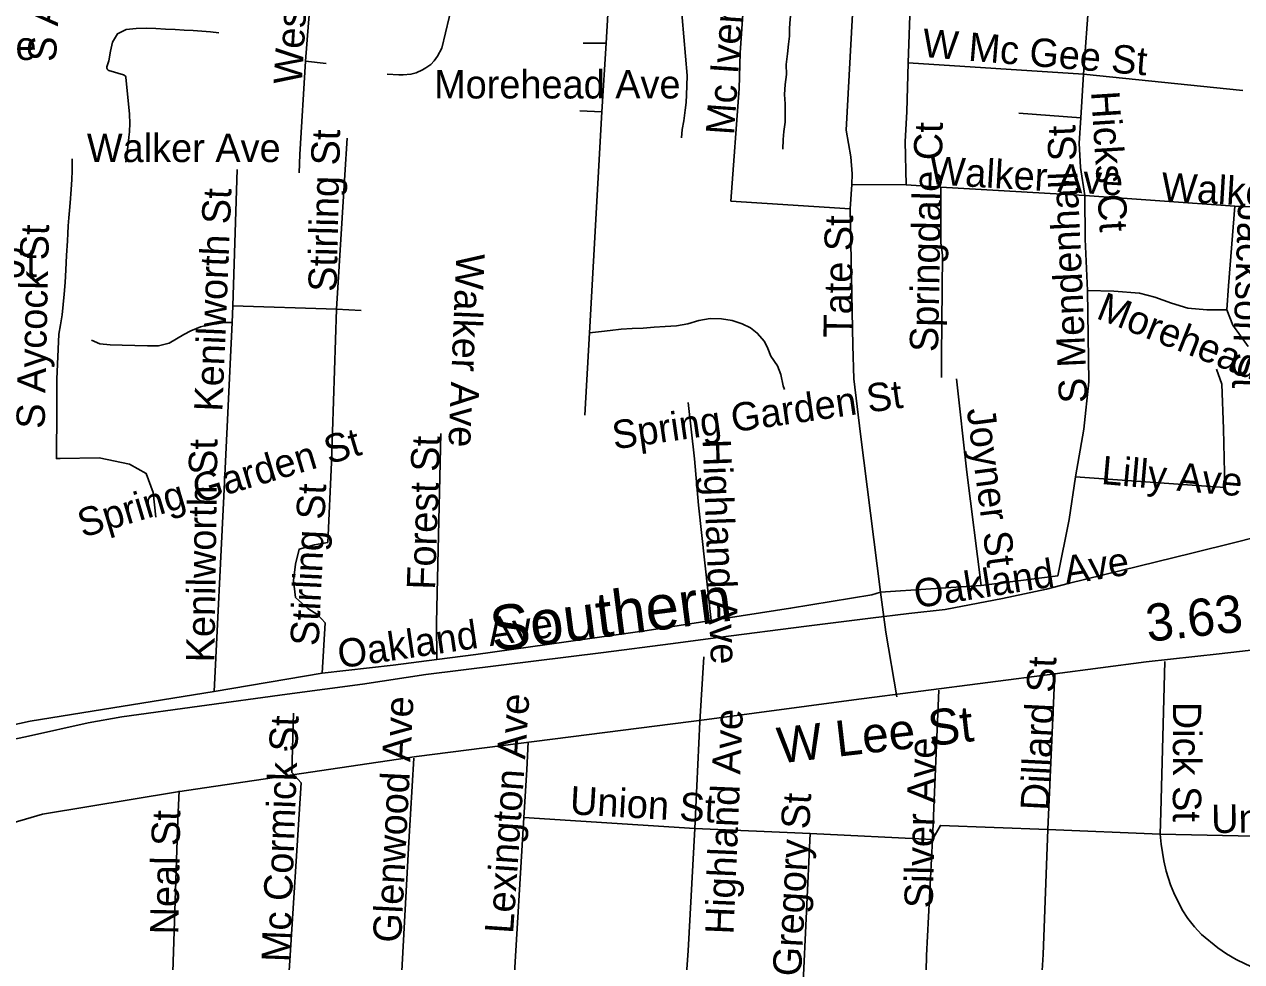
# Model space of a CAD drawing. Extents: x 1662474 to 1856135, y 779280 to 917889.
# Drawn here: x 1759145 to 1763226, y 842122 to 845263 of the extents above; entities that cross this region are included whole.
import ezdxf

# ---------------------------------------------------------------- set-up
doc = ezdxf.new("R2010")
doc.units = 0
for name, color, linetype in [('Exist Railroad Mainline', 7, 'Continuous'), ('Exist Railroad Mainline Label', 7, 'Continuous'), ('Exist Road Non-System Type 51', 7, 'Continuous'), ('Exist Road Non-System Type 51 Label', 7, 'Continuous'), ('Exist Road Primary NC Label', 7, 'Continuous'), ('Exist Road Secondary Mileage Tenths English Label', 7, 'Continuous'), ('Exist Road Secondary Type 51 Label', 7, 'Continuous'), ('Exist Road Secondary Type 51 Undivided 4 Lane Attributed', 7, 'Continuous')]:
    doc.layers.add(name, color=color, linetype=linetype)

msp = doc.modelspace()

# ---------------------------------------------------------------- linework, layer by layer
at = {"layer": 'Exist Railroad Mainline'}
for points in [[(1763058.8, 843490.9), (1763207, 843528.2), (1763431.3, 843585), (1763855.9, 843690.6), (1764210.3, 843782.2), (1764551.1, 843886.5), (1764797.5, 843974.7)], [(1761981.7, 843273.6), (1762109.7, 843288.7), (1762231.8, 843301.9), (1762423.9, 843339), (1762571.9, 843369.8), (1762644.2, 843389.4), (1763058.8, 843490.9)], [(1761311, 843187.5), (1761471.3, 843208.5), (1761767.5, 843246.7), (1761981.7, 843273.6)], [(1760278.6, 843051.6), (1760490.6, 843084), (1760734.8, 843114.8), (1761086.9, 843158.5), (1761311, 843187.5)], [(1759359.5, 842922.6), (1759471.9, 842942), (1759731.9, 842978.7), (1760026.2, 843018.7), (1760278.6, 843051.6)], [(1759021.3, 842848.8), (1759159.4, 842878.1), (1759359.5, 842922.6)]]:
    msp.add_lwpolyline(points, dxfattribs=at)
at = {"layer": 'Exist Road Non-System Type 51'}
for p, q in [((1761111.1, 845460.5), (1761095.1, 845199.4)), ((1762119.5, 845468.9), (1762107.4, 845134.2)), ((1762720.2, 845422.7), (1762695.1, 845095.7)), ((1761095.1, 845199.4), (1761018.2, 845199.6)), ((1761095.1, 845199.4), (1761080.9, 844970.2)), ((1760088.1, 845139.2), (1760157.4, 845131.7)), ((1762695.1, 845095.7), (1762107.4, 845134.2)), ((1762695.1, 845095.7), (1762686.6, 844949.8)), ((1763229.5, 845041.1), (1762695.1, 845095.7)), ((1761080.9, 844970.2), (1761007.5, 844972.9)), ((1761080.9, 844970.2), (1761039.2, 844228.9)), ((1762479.4, 844965.8), (1762686.6, 844949.8)), ((1760219.9, 844758.4), (1760227.6, 844882)), ((1759858.9, 844777), (1759844.5, 844320.1)), ((1760219.9, 844758.4), (1760191.1, 844308.2)), ((1761918.8, 844726.4), (1761913.2, 844644.5)), ((1762101.6, 844725.6), (1761918.8, 844726.4)), ((1762217.1, 844717.8), (1762101.6, 844725.6)), ((1762700.6, 844689.1), (1762217.1, 844717.8)), ((1763203.2, 844653.9), (1762700.6, 844689.1)), ((1763541.9, 844639.2), (1763203.2, 844653.9)), ((1762708.8, 844371.2), (1762713.8, 844065.2)), ((1759844.5, 844320.1), (1759841.8, 844263.9)), ((1760191.1, 844308.2), (1759844.5, 844320.1)), ((1760191.1, 844308.2), (1760174.4, 843795.2)), ((1760274.6, 844303.6), (1760191.1, 844308.2)), ((1759841.8, 844263.9), (1759813.5, 843682.1)), ((1761039.2, 844228.9), (1761023.8, 843953.4)), ((1759813.5, 843682.1), (1759781.5, 843026.9)), ((1762353.1, 843382.4), (1762015.6, 843360.2)), ((1761423.1, 843143.8), (1761410.1, 842925.7)), ((1760143.4, 843088.6), (1759781.5, 843026.9)), ((1762599.6, 843089.2), (1762575.9, 842564.8)), ((1762211.1, 843031.4), (1762189.1, 842531.9)), ((1760047.4, 842954.5), (1760042.1, 842756.4)), ((1761410.1, 842925.7), (1761392.5, 842568.9)), ((1760819.5, 842605.2), (1760784.4, 842025.7)), ((1761392.5, 842568.9), (1760819.5, 842605.2)), ((1761779.4, 842551.1), (1761392.5, 842568.9)), ((1761779.4, 842551.1), (1761750.8, 841951.4)), ((1762189.1, 842531.9), (1761779.4, 842551.1)), ((1762952.6, 842549.8), (1762575.9, 842564.8)), ((1763556.5, 842536.9), (1762952.6, 842549.8))]:
    msp.add_line(p, q, dxfattribs=at)
for points in [[(1761347.8, 844882.2), (1761350.6, 844910.4), (1761356.2, 844940.1), (1761360.9, 844975.8), (1761363.5, 845001), (1761364.9, 845026.9), (1761365.9, 845057), (1761367.6, 845091.7), (1761350.6, 845285.9), (1761346.9, 845333), (1761349.4, 845359.9), (1761351.9, 845391.6), (1761354.9, 845422.6), (1761356.8, 845455.4), (1761358.5, 845484.2), (1761360.6, 845490.6)], [(1761567.2, 845495.4), (1761559.9, 845394.1), (1761544.8, 845167.4), (1761541.1, 845048.2), (1761513.5, 844670.8), (1761913.2, 844644.5)], [(1761687.9, 844845.2), (1761688.5, 844876.9), (1761691.4, 844903.6), (1761695.5, 844935), (1761695.9, 844965), (1761695.5, 844996.8), (1761693.9, 845027.6), (1761695.8, 845061.4), (1761700.1, 845095), (1761699.4, 845128.7), (1761703.4, 845164.7), (1761706.6, 845196.9), (1761710.1, 845223.8), (1761710.1, 845250), (1761712.4, 845279.9), (1761719.4, 845334.9), (1761714.6, 845431), (1761718, 845483.4)], [(1761931.4, 845482), (1761900.4, 844908), (1761915.6, 844818.8), (1761920.6, 844762.6), (1761918.8, 844726.4)], [(1760104.4, 845340.6), (1760098.2, 845268.4), (1760088.1, 845139.2)], [(1760581.6, 845337.2), (1760544.8, 845182.9), (1760530, 845156.4), (1760518.5, 845140.9), (1760508, 845128.5), (1760491.4, 845117.8), (1760480.1, 845110.4), (1760458.6, 845100.9), (1760441.1, 845096), (1760415.6, 845094.1), (1760400.9, 845094.1), (1760361.5, 845095.7)], [(1759484.9, 844801.7), (1759488.6, 844828.9), (1759492, 844852.6), (1759495.4, 844883.9), (1759495.6, 844885.2), (1759497.8, 844903), (1759499.1, 844931.9), (1759497.8, 844960.9), (1759497.6, 844962.7), (1759485.5, 845084.4), (1759485.4, 845085.2), (1759484.9, 845087.2), (1759484, 845088.9), (1759482.9, 845090.6), (1759481.5, 845092), (1759479.9, 845093.1), (1759478.1, 845093.9), (1759477.4, 845094.2), (1759428.6, 845108.7), (1759428, 845108.9), (1759426.6, 845109.5), (1759425.2, 845110.5), (1759424.1, 845111.7), (1759423.1, 845113), (1759422.4, 845114.4), (1759422, 845116), (1759421.9, 845117.7), (1759422, 845119.2), (1759422.2, 845120.4), (1759428.2, 845140.5), (1759434.6, 845172.6), (1759441.1, 845203.6), (1759457.2, 845230.9), (1759486.9, 845245.5), (1759520.4, 845249.2), (1759553.4, 845249.9), (1759585.5, 845249), (1759618.1, 845247.2), (1759650.5, 845245.4), (1759681.5, 845243), (1759711.4, 845241.9), (1759740.5, 845239.8), (1759768.9, 845237.5), (1759797.4, 845234.8)], [(1760088.1, 845139.2), (1760068.6, 844827.4), (1760066, 844765)], [(1762107.4, 845134.2), (1762104, 844970.2), (1762098, 844870.4), (1762101.6, 844725.6)], [(1762686.6, 844949.8), (1762680.6, 844864.7), (1762685.6, 844783.4), (1762700.6, 844689.1)], [(1759586.5, 843611.4), (1759577.4, 843694.7), (1759553.6, 843758.4), (1759497.2, 843788.9), (1759396.1, 843810.2), (1759265, 843808.1), (1759252.9, 843807.9), (1759253.1, 843839), (1759253.5, 843876.1), (1759254.1, 843904.6), (1759253.8, 843938.6), (1759254.4, 843974.9), (1759253.8, 844010.1), (1759254.4, 844043.4), (1759254.2, 844073.6), (1759260.8, 844225.1), (1759266.2, 844255.8), (1759271.6, 844289.4), (1759275.4, 844323.7), (1759278.9, 844358.9), (1759281.6, 844398), (1759284.5, 844440.9), (1759286.8, 844487.9), (1759289.4, 844537.1), (1759290.9, 844562.4), (1759292.5, 844588.4), (1759294.4, 844614.2), (1759296.4, 844639.6), (1759298.4, 844665.1), (1759302.4, 844709.9), (1759304.4, 844743.2), (1759305.2, 844772.1), (1759305.9, 844799.9), (1759306.1, 844812.9)], [(1762217.1, 844717.8), (1762217.4, 844530.6), (1762223.4, 844489.7), (1762219.8, 844151.6), (1762219.2, 844079.4)], [(1762700.6, 844689.1), (1762701.6, 844542.9), (1762708.8, 844371.2)], [(1761913.2, 844644.5), (1761922.4, 844186.5), (1761925.9, 844075.2)], [(1763203.2, 844653.9), (1763181.4, 844387.2), (1763175.6, 844306.7)], [(1763175.6, 844306.7), (1763109.2, 844306.7), (1763045.2, 844312.5), (1762990.6, 844329.2), (1762934.4, 844348.7), (1762883.9, 844362.1), (1762797.1, 844368.9), (1762708.8, 844371.2)], [(1763175.6, 844306.7), (1763195.9, 844254.5), (1763247.4, 844183.1)], [(1759841.8, 844263.9), (1759816.6, 844264.2), (1759790.2, 844259.6), (1759763.8, 844256.4), (1759736.1, 844248.9), (1759703.9, 844235.5), (1759679.5, 844223.2), (1759655.1, 844208.9), (1759631.1, 844194.9), (1759594.6, 844185.2), (1759558.2, 844185.6), (1759515.8, 844186.9), (1759472.9, 844188.2), (1759432.5, 844189.1), (1759397.9, 844192.1), (1759370.9, 844204.4)], [(1761693.6, 844039), (1761689.4, 844052), (1761681, 844089.9), (1761669.6, 844119.1), (1761647.5, 844151.4), (1761637.6, 844176.7), (1761626.1, 844200.4), (1761601.9, 844228.6), (1761579.1, 844246.2), (1761551.1, 844259.5), (1761518.4, 844270.2), (1761482, 844275.9), (1761444.1, 844277.2), (1761406.5, 844270.9), (1761369.4, 844260), (1761331.5, 844253.2), (1761293.4, 844250.4), (1761256.2, 844247.9), (1761219.9, 844244.7), (1761183.2, 844243.9), (1761145.4, 844241.6), (1761109.4, 844237.1), (1761079.4, 844233.6), (1761039.2, 844228.9)], [(1763141, 844107.5), (1763158.9, 844057.1), (1763164.4, 843907.2), (1763168.9, 843711.2), (1762669.1, 843746.4)], [(1761925.9, 844075.2), (1761948.4, 843889.9), (1762015.6, 843360.2)], [(1762270.4, 844075.2), (1762304.9, 843761.9), (1762353.1, 843382.4)], [(1762713.8, 844065.2), (1762697.1, 843907), (1762669.1, 843746.4)], [(1761370.1, 843995.4), (1761392.2, 843806.8), (1761405.1, 843652.2), (1761448.1, 843265.2)], [(1760541.4, 843891.8), (1760526.9, 843258.2), (1760527.6, 843135.1)], [(1760174.4, 843795.2), (1760162.4, 843526.9), (1760118.2, 843518.5), (1760066, 843504.1), (1760054.1, 843454.5), (1760047.4, 843398.9), (1760054.1, 843342.9), (1760095.4, 843305.7), (1760129, 843284.7), (1760153.4, 843257.1), (1760143.4, 843088.6)], [(1762669.1, 843746.4), (1762647.9, 843603.9), (1762609.5, 843414.9), (1762353.1, 843382.4)], [(1762015.6, 843360.2), (1761986.1, 843351.9), (1761713.8, 843306.5), (1761448.1, 843265.2)], [(1762015.6, 843360.2), (1762032.6, 843225.9), (1762070.4, 843009.1)], [(1761448.1, 843265.2), (1761233.4, 843231.7), (1761024.8, 843203.1), (1760658.9, 843151.9), (1760527.6, 843135.1)], [(1760527.6, 843135.1), (1760381.5, 843115.7), (1760143.4, 843088.6)], [(1762952.6, 842549.8), (1762954.4, 842622.8), (1762968.4, 843128.5)], [(1759781.5, 843026.9), (1759165.2, 842927.8), (1758984.4, 842889.2)], [(1760834, 842859), (1760829.8, 842764.5), (1760819.5, 842605.2)], [(1760450.5, 842803.9), (1760434.5, 842522.5), (1760408.8, 842049.9)], [(1760042.1, 842756.4), (1760073.6, 842721.2), (1760032.4, 842073.2)], [(1759664.1, 842694.4), (1759660.2, 842598.1), (1759637.9, 841917.2)], [(1761392.5, 842568.9), (1761370.1, 842158.2), (1761357.1, 841971.4)], [(1762575.9, 842564.8), (1762215.9, 842578.9), (1762189.1, 842531.9)], [(1762575.9, 842564.8), (1762560.1, 842146.1), (1762545.5, 841913.9)], [(1762189.1, 842531.9), (1762169.4, 842143.2), (1762164.6, 841930.4)], [(1762952.6, 842549.8), (1762955.9, 842516.2), (1762965.1, 842460.4), (1762973, 842425.4), (1762987.8, 842379.9), (1762998.1, 842353.2), (1763026.8, 842296.1), (1763045.4, 842266.9), (1763067.4, 842239.4), (1763091.6, 842212.8), (1763145.8, 842168), (1763174.9, 842148.7), (1763207.1, 842129.5), (1763237.4, 842115.2), (1763425.9, 842026.5)]]:
    msp.add_lwpolyline(points, dxfattribs=at)
at = {"layer": 'Exist Road Secondary Type 51 Undivided 4 Lane Attributed'}
msp.add_lwpolyline([(1759065.3, 842575.2), (1759205.9, 842616.7), (1759658.6, 842690.8), (1760459.9, 842809.1), (1761433, 842933.7), (1761925.4, 842999.2), (1762599.3, 843086.7), (1762905.4, 843127.2), (1763150.7, 843154.1), (1763393.8, 843181.1), (1763733.6, 843233.1)], dxfattribs=at)

# ---------------------------------------------------------------- texts
at = {"layer": 'Exist Railroad Mainline Label'}
msp.add_text('Southern', height=150, rotation=7.3733, dxfattribs=at).set_placement((1760716.5, 843161.4))
at = {"layer": 'Exist Road Non-System Type 51 Label'}
for s, rotation, p in [('S Aycock St', 86.5644, (1759250.7, 845135.9)), ('West Dr', 86.5629, (1760075.2, 845059.6)), ('Mc Iver St', 86.0682, (1761524.1, 844890.2)), ('W Mc Gee St', 355.2462, (1762152.7, 845154.4)), ('Wright Ave', 0.4345, (1758565.3, 845139.1)), ('Hicks Ct', 273.5748, (1762721, 845037.2)), ('Springdale Ct', 88.7708, (1762207.7, 844164.3)), ('S Mendenhall St', 92.5247, (1762709.1, 843995.4)), ('Stirling St', 88.7466, (1760191.9, 844366)), ('Walker Ave', 356.6316, (1762177.3, 844727.3)), ('Walker Ave', 356.6316, (1762954.5, 844672.2)), ('Kenilworth St', 87.648, (1759808.8, 843964)), ('Jackson St', 268.1232, (1763214, 844665.1)), ('S Aycock St', 88.7417, (1759213.2, 843907)), ('Tate St', 89.3512, (1761918.8, 844213.1)), ('Walker Ave', 267.6501, (1760593.4, 844496.4)), ('Morehead Ave', 338.4057, (1762734.3, 844279.3)), ('Spring Garden St', 8.2116, (1761122.6, 843838.5)), ('Joyner St', 277.4277, (1762304.2, 843972.8)), ('Spring Garden St', 16.5668, (1759340.6, 843542.4)), ('Kenilworth St', 89.2133, (1759782.4, 843124.5)), ('Forest St', 88.071, (1760521.8, 843367.5)), ('Highland Ave', 272.1266, (1761418.9, 843872)), ('Lilly Ave', 354.9357, (1762753.1, 843723)), ('Stirling St', 87.2849, (1760131.4, 843178.6)), ('Oakland Ave', 8.9777, (1762135.2, 843306.2)), ('Oakland Ave', 8.412, (1760202.7, 843104.7)), ('Dillard St', 87.1221, (1762579.1, 842626.9)), ('Glenwood Ave', 87.0735, (1760408, 842184)), ('Lexington Ave', 86.0571, (1760783.4, 842214)), ('Highland Ave', 87.5819, (1761522.4, 842212.3)), ('Dick St', 270, (1762995.2, 842992.9)), ('Mc Cormick St', 87.9312, (1760035, 842119.4)), ('Silver Ave', 88.5426, (1762189.7, 842300.3)), ('Union St', 356.7441, (1760972.4, 842616.2)), ('Gregory St', 86.7346, (1761748, 842071)), ('Union St', 1.0786, (1763124.5, 842552.7)), ('Neal St', 89.1383, (1759661.7, 842212.7))]:
    msp.add_text(s, height=95, rotation=rotation, dxfattribs=at).set_placement(p)
for s, p in [('Morehead Ave', (1760518.7, 845014.6)), ('Walker Ave', (1759354.9, 844801.5)), ('Morton St', (1758636.9, 844416.3))]:
    msp.add_text(s, height=95, dxfattribs=at).set_placement(p)
at = {"layer": 'Exist Road Primary NC Label'}
msp.add_text('.', height=82, rotation=7.6012, dxfattribs=at).set_placement((1760007.3, 842827.6))
at = {"layer": 'Exist Road Secondary Mileage Tenths English Label'}
msp.add_text('3.63', height=125, rotation=6.2793, dxfattribs=at).set_placement((1762911.4, 843193.6))
at = {"layer": 'Exist Road Secondary Type 51 Label'}
msp.add_text('W Lee St', height=120, rotation=6.5585, dxfattribs=at).set_placement((1761676.1, 842786.2))

doc.saveas('drawing.dxf')
